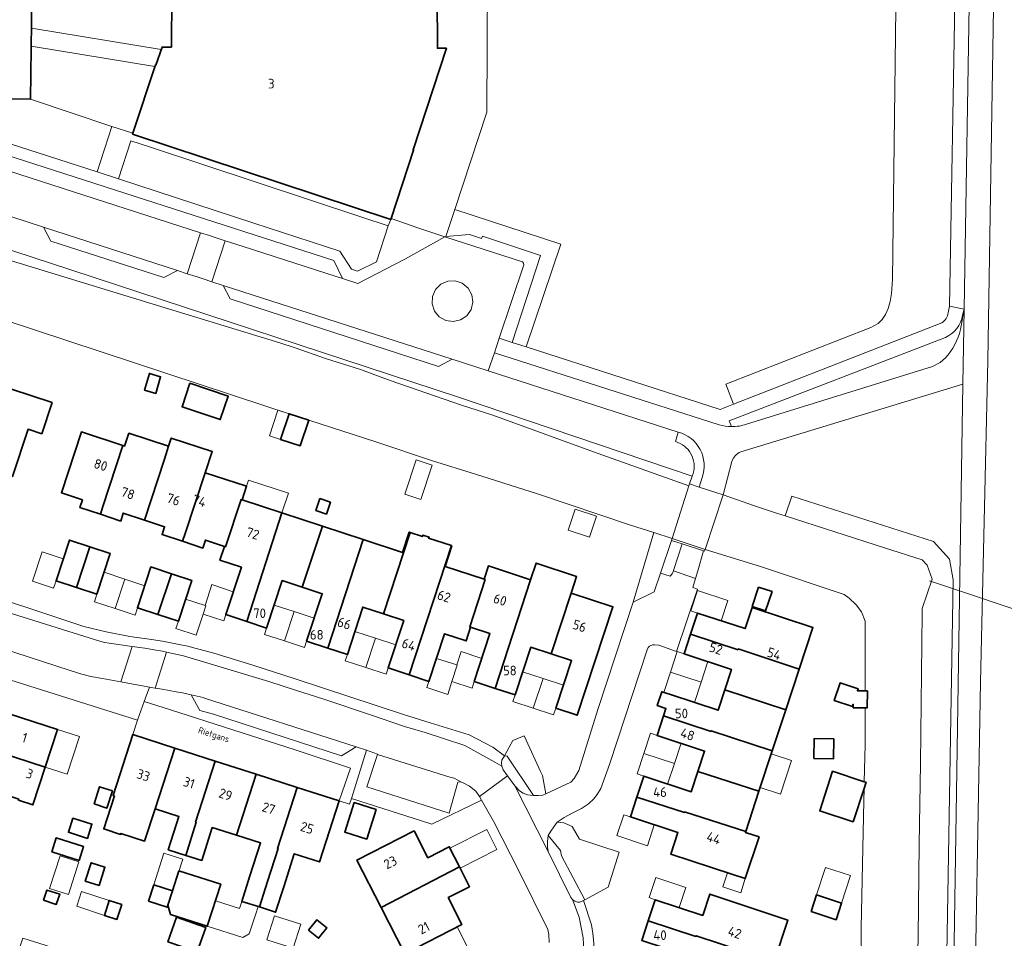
# Model space of a CAD drawing. Header units: metres. Extents: x 149984 to 156489, y 469398 to 478068.
# Tile 284 of 656: x 153511 to 153649, y 472663 to 472791. Entities that reach past the tile are written whole.
import ezdxf
from ezdxf.enums import TextEntityAlignment as Align

# ---------------------------------------------------------------- set-up
doc = ezdxf.new("R2010")
doc.units = ezdxf.units.M
doc.header["$LTSCALE"] = 0.75
for name, color, linetype, lineweight in [('B-WE-GR-BEPLANTING_CULTUUR_HEESTERS-GV', 252, 'Continuous', 18), ('B-WE-GR-BEPLANTING_CULTUUR_ROOS-GV', 252, 'Continuous', 18), ('B-WE-KW-KUNSTWERK_DEK-GV', 6, 'Continuous', 18), ('B-WE-KW-KUNSTWERK_DUIKER-G', 6, 'Continuous', 18), ('B-WE-OG-BEBOUWING-GV', 6, 'Continuous', 35), ('B-WE-OG-BEBOUWING-T18', 1, 'Continuous', 18), ('B-WE-OG-BEBOUWING_LUIFEL-GV', 6, 'Continuous', 18), ('B-WE-OG-BEBOUWING_OVERBOUWING-GV', 6, 'Continuous', 18), ('B-WE-OG-TERREIN_BEGROEID-GV', 252, 'Continuous', 18), ('B-WE-OG-TERREIN_ERF-GV', 252, 'Continuous', 18), ('B-WE-OG-TERREIN_OEVER-GV', 252, 'Continuous', 18), ('B-WE-OG-TOPOGRAFIE-T18', 7, 'Continuous', 18), ('B-WE-OG-WATER_MEER-GV', 252, 'Continuous', 18), ('B-WE-VH-GESLOTENVERHARDING_ASFALT-GV', 252, 'Continuous', 18), ('B-WE-VH-ONVERHARD-GV', 252, 'Continuous', 18), ('B-WE-VH-OPENVERHARDING_BETONSTRAATSTEEN-GV', 252, 'Continuous', 18), ('B-WE-VH-OPENVERHARDING_STRAATBAKSTEEN-GV', 252, 'Continuous', 18), ('B-WE-VH-OPENVERHARDING_TEGEL-GV', 252, 'Continuous', 18)]:
    doc.layers.add(name, color=color, linetype=linetype, lineweight=lineweight)
doc.styles.add('NLCS-ISO-M500-T18', font='NLCS-ISO.ttf', dxfattribs={"height": 0.9})
doc.styles.add('NLCS-ISO-M750-T18', font='NLCS-ISO.ttf', dxfattribs={"height": 1.35})

msp = doc.modelspace()

# ---------------------------------------------------------------- linework, layer by layer
at = {"layer": 'B-WE-GR-BEPLANTING_CULTUUR_HEESTERS-GV', "flags": 128}
for points in [[(153641.29, 472750.02), (153641.461, 472750.962), (153642.27, 472796.087), (153642.319, 472802.18), (153641.234, 472803.302), (153636.403, 472803.419), (153635.812, 472804.028), (153634.096, 472804.071), (153633.496, 472754.672), (153633.38, 472752.723), (153633.182, 472751.608), (153632.894, 472750.63), (153632.515, 472749.79), (153632.045, 472749.087), (153631.486, 472748.523), (153630.465, 472747.951), (153610.191, 472740.033), (153611.282, 472737.237)], [(153643.02, 472747.69), (153643.514, 472750.515), (153643.304, 472749.694)], [(153611.282, 472737.237), (153640.4, 472748.61)], [(153640.93, 472746.58), (153610.65, 472734.89), (153610.986, 472734.105)], [(153613.09, 472734.43), (153639.1, 472742.49), (153640.16, 472743.05), (153640.93, 472743.71)], [(153501.187, 472701.491), (153527.91, 472693.06), (153528.87, 472695.66), (153529.59, 472697.675), (153528.629, 472697.845), (153527.333, 472698.096), (153525.582, 472698.431), (153523.05, 472698.87), (153521.42, 472699.17), (153520.16, 472699.49), (153518.5, 472700.01), (153503.01, 472705.05)]]:
    msp.add_lwpolyline(points, dxfattribs=at)
for points in [[(153574.357, 472760.984), (153576.057, 472760.424), (153576.169, 472760.714), (153584.269, 472758.031), (153580.327, 472745.879), (153582.301, 472745.243), (153587.151, 472759.598), (153572.317, 472764.467), (153571.07, 472760.67)], [(153602.698, 472718.469), (153600.123, 472719.291), (153597.268, 472709.549), (153600.187, 472711.011), (153601.05, 472713.618), (153602.61, 472718.19)], [(153579.905, 472689.27), (153579.26, 472688.05), (153579.621, 472688.033), (153583.33, 472682.52), (153583.95, 472682.51), (153584.61, 472682.58), (153585.035, 472682.775), (153584.563, 472685.315), (153584.299, 472685.883), (153582.261, 472690.263), (153581.987, 472690.853), (153580.42, 472690.205)], [(153573.26, 472684.39), (153572.99, 472684.44), (153572.72, 472684.4), (153571.51, 472680.05), (153559.99, 472683.74), (153561.496, 472688.267), (153561.51, 472688.31), (153559.973, 472688.84), (153557.833, 472682.111), (153568.794, 472678.619), (153569.086, 472678.505), (153576.02, 472681.894), (153575.74, 472682.38), (153575.23, 472683.11), (153574.35, 472683.82), (153573.58, 472684.25)]]:
    msp.add_lwpolyline(points, close=True, dxfattribs=at)
at = {"layer": 'B-WE-GR-BEPLANTING_CULTUUR_HEESTERS-GV'}
for points in [[(153640.4, 472748.61, 0.2329329), (153641.29, 472750.02)], [(153643.304, 472749.694, -0.2518138), (153640.93, 472746.58)], [(153640.93, 472743.71, 0.1170122), (153643.02, 472747.69)], [(153610.986, 472734.105, 0.0812441), (153613.09, 472734.43)]]:
    msp.add_lwpolyline(points, format="xyb", dxfattribs=at)
at = {"layer": 'B-WE-GR-BEPLANTING_CULTUUR_ROOS-GV', "flags": 128}
msp.add_lwpolyline([(153588.72, 472678.19), (153587.527, 472678.725), (153586.62, 472678.8), (153586.15, 472678.13), (153585.71, 472677.55), (153585.37, 472676.91), (153587.068, 472674.823), (153587.235, 472674.097), (153590.505, 472667.959), (153593.767, 472669.696), (153595.306, 472674.589), (153589.76, 472676.44)], close=True, dxfattribs=at)
at = {"layer": 'B-WE-KW-KUNSTWERK_DEK-GV', "flags": 128}
msp.add_lwpolyline([(153605.011, 472725.808), (153602.698, 472718.469), (153602.61, 472718.19), (153604.081, 472717.707), (153607.086, 472716.72), (153607.24, 472716.67), (153607.326, 472716.934), (153609.81, 472724.57), (153606.486, 472725.643), (153605.1, 472726.09)], close=True, dxfattribs=at)
at = {"layer": 'B-WE-KW-KUNSTWERK_DUIKER-G', "flags": 128}
msp.add_lwpolyline([(153638.705, 472712.517), (153686.798, 472696.453)], dxfattribs=at)
at = {"layer": 'B-WE-OG-BEBOUWING-GV', "flags": 128}
msp.add_lwpolyline([(153508.664, 472779.946), (153512.989, 472779.901), (153513.136, 472794.1), (153508.724, 472794.146)], dxfattribs=at)
for points in [[(153527.229, 472774.996), (153563.352, 472763.073), (153563.388, 472763.182), (153566.544, 472772.764), (153566.462, 472772.791), (153571.14, 472786.999), (153569.866, 472786.994), (153569.839, 472794.302), (153532.721, 472794.468), (153532.672, 472787.169), (153531.356, 472787.178), (153530.503, 472784.644), (153530.429, 472784.668), (153527.276, 472775.14)], [(153530.473, 472738.753), (153531.159, 472741.08), (153529.6, 472741.54), (153528.914, 472739.213)], [(153535.253, 472740.165), (153534.155, 472736.887), (153539.505, 472735.095), (153540.603, 472738.373)], [(153507.359, 472737.574), (153504.585, 472729.064), (153504.223, 472727.963), (153507.073, 472727.027), (153507.434, 472728.127), (153510.46, 472727.132), (153512.628, 472733.723), (153514.538, 472733.095), (153515.973, 472737.459), (153510.181, 472739.364), (153509.374, 472736.911)], [(153547.946, 472732.316), (153550.687, 472731.415), (153551.867, 472735.009), (153549.127, 472735.909)], [(153520.245, 472723.877), (153519.883, 472722.775), (153522.733, 472721.839), (153523.095, 472722.94), (153525.877, 472731.456), (153520.094, 472733.358), (153517.295, 472724.847)], [(153525.877, 472731.456), (153523.095, 472722.94), (153522.733, 472721.839), (153525.583, 472720.903), (153525.944, 472722.003), (153528.893, 472721.034), (153531.686, 472729.544), (153532.28, 472731.355), (153526.721, 472733.183), (153526.126, 472731.374)], [(153534.574, 472719.166), (153537.415, 472727.66), (153538.383, 472730.609), (153532.653, 472732.49), (153532.28, 472731.355), (153531.686, 472729.544), (153528.893, 472721.034), (153531.724, 472720.103), (153531.362, 472719.001), (153534.212, 472718.065)], [(153537.415, 472727.66), (153534.574, 472719.166), (153534.212, 472718.065), (153537.062, 472717.129), (153537.423, 472718.229), (153540.092, 472717.352), (153540.225, 472717.309), (153542.416, 472723.9), (153542.549, 472723.857), (153543.176, 472725.765)], [(153540.225, 472717.309), (153540.092, 472717.352), (153539.459, 472715.423), (153542.451, 472714.439), (153540.271, 472707.809), (153543.216, 472706.841), (153548.122, 472722.029), (153542.549, 472723.857), (153542.416, 472723.9)], [(153553.413, 472724.032), (153552.889, 472722.357), (153554.354, 472721.869), (153554.908, 472723.535)], [(153550.953, 472711.654), (153553.788, 472720.17), (153548.122, 472722.029), (153543.216, 472706.841), (153545.97, 472705.935), (153548.153, 472712.575)], [(153559.469, 472718.306), (153553.788, 472720.17), (153550.953, 472711.654), (153553.755, 472710.733), (153551.582, 472704.103), (153554.528, 472703.138)], [(153566.063, 472719.317), (153565.921, 472719.363), (153564.999, 472716.492), (153559.469, 472718.306), (153554.528, 472703.138), (153557.283, 472702.235), (153559.459, 472708.877), (153562.314, 472707.942)], [(153562.314, 472707.942), (153565.17, 472707.006), (153562.991, 472700.354), (153565.936, 472699.389), (153571.837, 472717.463), (153568.64, 472718.489), (153568.695, 472718.665), (153567.854, 472718.926), (153567.802, 472718.759), (153566.063, 472719.317)], [(153519.389, 472711.591), (153521.268, 472717.288), (153518.413, 472718.226), (153516.539, 472712.527)], [(153519.389, 472711.591), (153522.239, 472710.654), (153524.122, 472716.349), (153521.268, 472717.288)], [(153576.395, 472712.753), (153570.951, 472714.539), (153571.886, 472717.447), (153571.837, 472717.463), (153565.936, 472699.389), (153568.692, 472698.486), (153570.872, 472705.137), (153573.893, 472704.147), (153574.516, 472706.047), (153574.383, 472706.09), (153576.528, 472712.71)], [(153582.905, 472712.695), (153577.97, 472697.503), (153580.726, 472696.598), (153582.913, 472703.258), (153585.766, 472702.321), (153588.57, 472710.832), (153589.329, 472713.135), (153583.665, 472715.001)], [(153530.787, 472707.844), (153532.666, 472713.54), (153529.811, 472714.478), (153527.927, 472708.783)], [(153532.666, 472713.54), (153530.787, 472707.844), (153533.646, 472706.904), (153535.52, 472712.601)], [(153576.395, 472712.753), (153576.528, 472712.71), (153574.383, 472706.09), (153574.516, 472706.047), (153577.223, 472705.158), (153575.026, 472698.47), (153577.97, 472697.503), (153582.905, 472712.695), (153577.013, 472714.633)], [(153585.766, 472702.321), (153588.622, 472701.383), (153586.438, 472694.733), (153589.43, 472693.75), (153594.415, 472708.909), (153588.57, 472710.832)], [(153613.902, 472708.936), (153615.768, 472708.322), (153616.662, 472711.037), (153614.795, 472711.652)], [(153605.263, 472705.084), (153611.909, 472702.914), (153611.94, 472703.008), (153620.462, 472700.209), (153622.375, 472706.024), (153613.865, 472708.825), (153612.887, 472705.852), (153606.235, 472708.039)], [(153611.909, 472702.914), (153605.263, 472705.084), (153604.361, 472702.34), (153610.991, 472700.16), (153610.051, 472697.301), (153618.587, 472694.51), (153620.462, 472700.209), (153611.94, 472703.008)], [(153629.673, 472694.764), (153629.964, 472694.761), (153629.992, 472697.158), (153629.674, 472697.162), (153628.607, 472697.174), (153628.694, 472697.441), (153626.177, 472698.266), (153625.369, 472695.801), (153627.919, 472694.965), (153628.026, 472695.293), (153628.02, 472694.784)], [(153608.14, 472691.487), (153608.171, 472691.582), (153616.696, 472688.764), (153618.587, 472694.51), (153610.051, 472697.301), (153609.111, 472694.442), (153602.462, 472696.628), (153601.253, 472697.025), (153600.619, 472695.095), (153601.828, 472694.698), (153601.492, 472693.675)], [(153506.511, 472689.24), (153515.015, 472686.486), (153516.725, 472691.765), (153508.221, 472694.52), (153507.297, 472691.667), (153502.55, 472693.204), (153501.802, 472690.892), (153506.548, 472689.354)], [(153601.492, 472693.675), (153600.589, 472690.928), (153607.237, 472688.745), (153606.3, 472685.897), (153614.84, 472683.121), (153616.696, 472688.764), (153608.171, 472691.582), (153608.14, 472691.487)], [(153515.015, 472686.486), (153506.511, 472689.24), (153506.548, 472689.354), (153501.802, 472690.892), (153501.76, 472690.761), (153501.732, 472690.77), (153499.416, 472691.504), (153498.672, 472689.161), (153500.995, 472688.398), (153505.726, 472686.844), (153504.878, 472684.224), (153504.835, 472684.091), (153511.32, 472682), (153511.277, 472681.867), (153513.304, 472681.206)], [(153530.379, 472680.642), (153533.137, 472689.151), (153527.255, 472691.037), (153524.523, 472682.515), (153524.694, 472682.461), (153523.214, 472677.843), (153525.556, 472677.093), (153525.601, 472677.234), (153528.925, 472676.157)], [(153622.523, 472687.696), (153625.266, 472687.669), (153625.293, 472690.445), (153622.551, 472690.473)], [(153538.805, 472687.334), (153533.137, 472689.151), (153530.379, 472680.642), (153533.721, 472679.571), (153532.234, 472674.93), (153534.672, 472674.151), (153536.152, 472678.776), (153536.057, 472678.807)], [(153536.057, 472678.807), (153536.152, 472678.776), (153534.672, 472674.151), (153536.904, 472673.437), (153538.379, 472678.046), (153541.755, 472676.965), (153544.546, 472685.493), (153538.805, 472687.334)], [(153604.442, 472680.232), (153612.981, 472677.472), (153614.84, 472683.121), (153606.3, 472685.897), (153605.363, 472683.048), (153598.723, 472685.232), (153597.75, 472682.274), (153604.411, 472680.137)], [(153629.561, 472684.458), (153625.134, 472685.914), (153623.334, 472680.379), (153628.004, 472678.843), (153629.541, 472683.517), (153629.823, 472684.372)], [(153544.978, 472666.937), (153546.122, 472670.496), (153547.6, 472675.094), (153547.505, 472675.124), (153550.271, 472683.657), (153544.546, 472685.493), (153541.755, 472676.965), (153545.131, 472675.884), (153543.658, 472671.285), (153542.518, 472667.726)], [(153521.856, 472681.346), (153523.654, 472680.772), (153524.421, 472683.174), (153522.623, 472683.749)], [(153546.122, 472670.496), (153544.978, 472666.937), (153547.24, 472666.212), (153548.381, 472669.772), (153549.855, 472674.371), (153553.378, 472673.242), (153556.116, 472681.783), (153550.271, 472683.657), (153547.505, 472675.124), (153547.6, 472675.094)], [(153612.981, 472677.472), (153604.442, 472680.232), (153604.411, 472680.137), (153597.75, 472682.274), (153596.849, 472679.533), (153603.498, 472677.347), (153602.505, 472674.327), (153611.025, 472671.524), (153612.926, 472670.899), (153614.844, 472676.732), (153612.943, 472677.356)], [(153558.213, 472681.524), (153556.919, 472677.404), (153559.999, 472676.436), (153561.293, 472680.557)], [(153518.904, 472679.378), (153518.264, 472677.376), (153520.917, 472676.529), (153521.556, 472678.53)], [(153562.014, 472666.867), (153572.944, 472672.565), (153571.521, 472675.355), (153568.53, 472673.825), (153566.608, 472677.581), (153558.623, 472673.495)], [(153515.933, 472674.668), (153519.764, 472673.444), (153520.382, 472675.379), (153516.551, 472676.603)], [(153520.618, 472670.562), (153522.552, 472669.944), (153523.371, 472672.507), (153521.437, 472673.125)], [(153572.944, 472672.565), (153562.014, 472666.867), (153565.319, 472660.408), (153573.296, 472664.488), (153571.375, 472668.245), (153574.366, 472669.774)], [(153532.178, 472667.168), (153532.553, 472665.888), (153537.692, 472664.246), (153539.564, 472670.105), (153533.713, 472671.974), (153532.828, 472669.202)], [(153514.803, 472667.868), (153516.574, 472667.29), (153517.045, 472668.732), (153515.273, 472669.31)], [(153529.477, 472667.732), (153532.091, 472666.896), (153532.178, 472667.168), (153532.828, 472669.202), (153530.214, 472670.037)], [(153606.029, 472662.82), (153606.059, 472662.915), (153616.943, 472659.33), (153618.863, 472665.116), (153616.481, 472665.907), (153607.968, 472668.733), (153606.979, 472665.753), (153600.336, 472667.957), (153599.357, 472665.006)], [(153622.14, 472666.306), (153625.632, 472665.161), (153626.391, 472667.475), (153622.899, 472668.62)], [(153525.743, 472667.277), (153523.987, 472667.851), (153523.305, 472665.763), (153525.06, 472665.189)], [(153533.379, 472665.512), (153532.173, 472662.084), (153536.269, 472660.643), (153537.475, 472664.07)], [(153551.848, 472663.71), (153553.247, 472662.565), (153554.422, 472664.001), (153553.023, 472665.146)], [(153599.357, 472665.006), (153598.447, 472662.263), (153605.129, 472660.049), (153604.183, 472657.195), (153612.661, 472654.4), (153614.499, 472659.937), (153616.882, 472659.146), (153616.943, 472659.33), (153606.059, 472662.915), (153606.029, 472662.82)]]:
    msp.add_lwpolyline(points, close=True, dxfattribs=at)
at = {"layer": 'B-WE-OG-BEBOUWING_LUIFEL-GV', "flags": 128}
for points in [[(153530.36, 472784.459), (153530.429, 472784.668), (153530.503, 472784.644), (153531.242, 472786.84), (153513.092, 472789.828), (153513.066, 472787.306)], [(153547.946, 472732.316), (153549.127, 472735.909), (153547.568, 472736.421), (153546.388, 472732.828)], [(153543.176, 472725.765), (153542.549, 472723.857), (153548.122, 472722.029), (153549.026, 472724.786), (153543.454, 472726.614)], [(153516.539, 472712.527), (153517.557, 472715.623), (153514.607, 472716.592), (153513.253, 472712.473), (153516.202, 472711.503)], [(153526.163, 472712.777), (153523.258, 472713.737), (153522.239, 472710.654), (153521.897, 472709.62), (153524.802, 472708.66)], [(153526.163, 472712.777), (153524.802, 472708.66), (153527.582, 472707.74), (153527.927, 472708.783), (153528.944, 472711.857)], [(153537.375, 472709.084), (153537.505, 472709.041), (153537.121, 472707.872), (153539.982, 472706.931), (153540.271, 472707.809), (153541.328, 472711.023), (153538.336, 472712.007)], [(153609.565, 472706.944), (153610.503, 472709.798), (153606.232, 472711.203), (153605.294, 472708.348), (153606.235, 472708.039)], [(153537.505, 472709.041), (153537.375, 472709.084), (153534.657, 472709.978), (153533.646, 472706.904), (153533.302, 472705.859), (153536.15, 472704.922), (153537.121, 472707.872)], [(153549.827, 472708.229), (153547.027, 472709.15), (153545.97, 472705.935), (153545.681, 472705.057), (153548.482, 472704.137)], [(153549.827, 472708.229), (153548.482, 472704.137), (153551.29, 472703.214), (153551.582, 472704.103), (153552.633, 472707.309)], [(153561.189, 472704.507), (153558.334, 472705.442), (153557.283, 472702.235), (153556.992, 472701.345), (153559.846, 472700.41)], [(153561.189, 472704.507), (153559.846, 472700.41), (153562.703, 472699.474), (153562.991, 472700.354), (153564.045, 472703.571)], [(153572.573, 472700.776), (153572.648, 472700.751), (153571.895, 472698.454), (153574.718, 472697.529), (153575.026, 472698.47), (153576.088, 472701.702), (153573.19, 472702.654)], [(153604.361, 472702.34), (153603.42, 472702.649), (153602.48, 472699.79), (153606.751, 472698.386), (153607.691, 472701.245)], [(153572.648, 472700.751), (153572.573, 472700.776), (153569.746, 472701.702), (153568.692, 472698.486), (153568.404, 472697.606), (153571.305, 472696.655), (153571.895, 472698.454)], [(153584.64, 472698.893), (153581.787, 472699.83), (153580.726, 472696.598), (153580.417, 472695.657), (153583.27, 472694.72)], [(153606.751, 472698.386), (153602.48, 472699.79), (153601.54, 472696.931), (153602.462, 472696.628), (153605.811, 472695.527)], [(153584.64, 472698.893), (153583.27, 472694.72), (153586.126, 472693.783), (153586.438, 472694.733), (153587.496, 472697.956)], [(153515.015, 472686.486), (153518.096, 472685.488), (153519.806, 472690.767), (153516.725, 472691.765)], [(153600.589, 472690.928), (153599.668, 472691.23), (153598.733, 472688.382), (153603.004, 472686.979), (153603.94, 472689.828)], [(153603.004, 472686.979), (153598.733, 472688.382), (153597.798, 472685.536), (153598.723, 472685.232), (153602.068, 472684.132)], [(153615.007, 472683.628), (153617.836, 472682.698), (153619.384, 472687.405), (153616.555, 472688.336)], [(153596.849, 472679.533), (153595.925, 472679.837), (153594.963, 472676.913), (153599.233, 472675.509), (153600.194, 472678.433)], [(153571.628, 472675.145), (153572.944, 472672.565), (153573.053, 472672.351), (153578.192, 472674.972), (153576.767, 472677.766)], [(153530.214, 472670.037), (153532.828, 472669.202), (153534.247, 472673.645), (153531.633, 472674.48)], [(153622.899, 472668.62), (153626.391, 472667.475), (153627.654, 472671.329), (153624.162, 472672.474)], [(153600.336, 472667.957), (153603.658, 472666.855), (153604.589, 472669.662), (153600.398, 472671.053), (153599.467, 472668.245)], [(153610.433, 472671.719), (153609.786, 472669.753), (153612.279, 472668.933), (153612.926, 472670.899)], [(153523.987, 472667.851), (153520.108, 472669.119), (153519.426, 472667.031), (153523.305, 472665.763)], [(153538.828, 472667.801), (153537.692, 472664.246), (153542.656, 472662.66), (153543.565, 472663.184), (153544.464, 472666.001), (153544.783, 472667), (153542.518, 472667.726), (153542.197, 472666.725)], [(153572.635, 472664.15), (153565.848, 472660.678), (153566.367, 472659.662), (153574.608, 472660.293)]]:
    msp.add_lwpolyline(points, close=True, dxfattribs=at)
at = {"layer": 'B-WE-OG-BEBOUWING_OVERBOUWING-GV', "flags": 128}
for points in [[(153566.878, 472729.46), (153565.306, 472724.664), (153567.557, 472723.926), (153569.13, 472728.722)], [(153592.115, 472721.591), (153589.135, 472722.572), (153588.166, 472719.63), (153591.145, 472718.648)], [(153519.742, 472673.264), (153517.107, 472674.106), (153515.637, 472669.503), (153518.271, 472668.661)], [(153546.01, 472662.367), (153549.68, 472661.195), (153550.748, 472664.536), (153547.078, 472665.708)], [(153510.886, 472659.464), (153514.914, 472658.177), (153515.912, 472661.299), (153511.883, 472662.586)]]:
    msp.add_lwpolyline(points, close=True, dxfattribs=at)
at = {"layer": 'B-WE-OG-TERREIN_BEGROEID-GV', "flags": 128}
for points in [[(153648.304, 472823.389), (153647.877, 472807.179), (153646.85, 472743.3), (153645.809, 472698.389), (153644.84, 472643.74)], [(153576.96, 472815.175), (153576.784, 472778.063), (153572.317, 472764.467), (153587.151, 472759.598), (153582.301, 472745.243), (153609.42, 472736.51), (153611.282, 472737.237), (153610.191, 472740.033), (153630.465, 472747.951), (153631.486, 472748.523), (153632.045, 472749.087), (153632.515, 472749.79), (153632.894, 472750.63), (153633.182, 472751.608), (153633.38, 472752.723), (153633.496, 472754.672), (153634.096, 472804.071)], [(153537.094, 472754.76), (153536.143, 472755.068), (153534.882, 472755.475), (153533.54, 472755.909), (153531.61, 472754.93), (153515.79, 472760.03), (153514.772, 472761.984), (153510.345, 472763.417), (153508.36, 472762.44), (153482.14, 472770.93), (153481.047, 472772.901), (153480.734, 472773.002), (153477.767, 472773.963), (153477.213, 472774.142), (153475.27, 472773.15), (153450.97, 472780.98), (153450.01, 472782.889), (153433.551, 472788.27), (153436.577, 472782.878), (153518.597, 472756.04), (153572.827, 472738.204), (153605.49, 472727.193), (153605.62, 472727.56)], [(153603.15, 472732), (153603.561, 472733.319), (153576.98, 472741.89), (153571.935, 472743.518), (153570, 472742.51), (153540.91, 472751.96), (153539.921, 472753.847), (153538.344, 472754.357), (153537.094, 472754.76)], [(153641.85, 472643.88), (153642.902, 472710.059), (153643.355, 472740.043), (153612.31, 472730.57)], [(153611.04, 472729.21), (153609.81, 472724.57), (153614.19, 472723.02), (153617.31, 472722), (153618.524, 472721.61), (153619.415, 472724.38), (153639.248, 472718.027), (153641.465, 472715.56), (153642.002, 472712.672), (153640.85, 472643.911), (153639.251, 472628.045), (153635.467, 472612.554), (153632.456, 472603.399), (153619.086, 472565.029), (153613.655, 472551.364), (153611.615, 472548.134), (153607.094, 472542.089)]]:
    msp.add_lwpolyline(points, dxfattribs=at)
for points in [[(153605.49, 472727.193), (153572.827, 472738.204), (153518.597, 472756.04), (153436.577, 472782.878), (153437.48, 472781.17), (153507.38, 472758.15), (153530.097, 472751.225), (153547.83, 472745.82), (153550, 472745.1), (153554.24, 472743.62), (153559.1, 472742.08), (153563.24, 472740.56), (153573.26, 472737.09), (153577.62, 472735.7), (153591.68, 472730.57), (153605.011, 472725.808), (153605.1, 472726.09)], [(153512.989, 472779.901), (153508.664, 472779.946), (153508.64, 472774.091), (153522.286, 472769.721), (153524.352, 472776.069)], [(153529.765, 472773.169), (153526.995, 472774.057), (153525.293, 472768.738), (153544.185, 472762.564), (153556.245, 472758.622), (153557.855, 472756.128), (153558.703, 472755.854), (153561.33, 472757.164), (153562.971, 472762.183), (153559.459, 472763.336)]]:
    msp.add_lwpolyline(points, close=True, dxfattribs=at)
at = {"layer": 'B-WE-OG-TERREIN_BEGROEID-GV'}
for points in [[(153605.62, 472727.56, 0.4243166), (153603.15, 472732)], [(153612.31, 472730.57, 0.2296491), (153611.04, 472729.21)]]:
    msp.add_lwpolyline(points, format="xyb", dxfattribs=at)
at = {"layer": 'B-WE-OG-TERREIN_ERF-GV', "flags": 128}
for points in [[(153569.839, 472794.302), (153569.866, 472786.994), (153571.14, 472786.999), (153566.462, 472772.791), (153566.544, 472772.764), (153563.388, 472763.182), (153567.13, 472761.88), (153570.911, 472760.655), (153571.07, 472760.67), (153572.317, 472764.467), (153576.784, 472778.063), (153576.96, 472815.175)], [(153513.136, 472794.1), (153512.989, 472779.901), (153524.352, 472776.069), (153527.276, 472775.14), (153530.429, 472784.668), (153530.503, 472784.644), (153531.356, 472787.178), (153532.672, 472787.169), (153532.721, 472794.468)], [(153505.3, 472711.15), (153513.73, 472708.39), (153520.41, 472706.17), (153523.57, 472705.39), (153526.87, 472704.76), (153529.89, 472704.32), (153531.42, 472704.08), (153533.74, 472703.65), (153534.98, 472703.39), (153536.13, 472703.1), (153538.46, 472702.46), (153544.08, 472700.73), (153550, 472698.82), (153565.12, 472693.86), (153568.87, 472692.67), (153571.89, 472691.76), (153574.32, 472690.99), (153577.63, 472689.27), (153579.26, 472688.05), (153579.905, 472689.27), (153580.42, 472690.205), (153581.987, 472690.853), (153582.261, 472690.263), (153584.299, 472685.883), (153584.563, 472685.315), (153585.035, 472682.775), (153588.52, 472684.37), (153589.01, 472684.9), (153589.65, 472686.04), (153592.31, 472694.54), (153597.268, 472709.549), (153600.123, 472719.291), (153596.87, 472720.33), (153583.87, 472724.7), (153575.21, 472727.45), (153569.16, 472729.31), (153561.27, 472731.98), (153551.867, 472735.009), (153550.687, 472731.415), (153547.946, 472732.316), (153549.127, 472735.909), (153545.74, 472737.03), (153509.14, 472749.07)], [(153510.181, 472739.364), (153515.973, 472737.459), (153514.538, 472733.095), (153512.628, 472733.723), (153510.46, 472727.132)], [(153628.94, 472641.67), (153629.13, 472664.08), (153629.504, 472681.765), (153629.541, 472683.517), (153628.004, 472678.843), (153623.334, 472680.379), (153625.134, 472685.914), (153629.561, 472684.458), (153629.67, 472689.59), (153629.673, 472694.764), (153628.02, 472694.784), (153628.026, 472695.293), (153627.919, 472694.965), (153625.369, 472695.801), (153626.177, 472698.266), (153628.694, 472697.441), (153628.607, 472697.174), (153629.674, 472697.162), (153629.68, 472706.9), (153629.17, 472708.21), (153628.45, 472709.18), (153627.44, 472710.11), (153626.73, 472710.61), (153615.03, 472714.53), (153607.326, 472716.934), (153602.698, 472718.469), (153602.61, 472718.19), (153604.081, 472717.707), (153607.086, 472716.72), (153606.266, 472713.933), (153605.954, 472712.875), (153605.579, 472711.6), (153606.224, 472711.38), (153603.32, 472702.64), (153600.85, 472703.53), (153600.23, 472703.6), (153599.96, 472703.57), (153599.54, 472703.41), (153599.36, 472703.22), (153599.19, 472702.89), (153593.97, 472687), (153592.72, 472683.49), (153592.19, 472682.66), (153591.7, 472682.01), (153591.01, 472681.35), (153590.03, 472680.72), (153588.79, 472680.09), (153587.61, 472679.46), (153586.62, 472678.8), (153587.527, 472678.725), (153588.72, 472678.19), (153589.76, 472676.44), (153595.306, 472674.589), (153593.767, 472669.696), (153590.505, 472667.959), (153590.32, 472667.86), (153591.44, 472664.43), (153591.61, 472663.24), (153591.73, 472661.9)], [(153534.672, 472674.151), (153532.234, 472674.93), (153533.721, 472679.571), (153530.379, 472680.642), (153528.925, 472676.157), (153525.601, 472677.234), (153525.556, 472677.093), (153523.214, 472677.843), (153524.694, 472682.461), (153524.523, 472682.515), (153527.255, 472691.037), (153527.91, 472693.06), (153501.187, 472701.491), (153499.84, 472697.68), (153487.15, 472659.02), (153485.781, 472654.544), (153500.55, 472649.71), (153510.955, 472646.265), (153511.35, 472647.4), (153512.651, 472646.962), (153541.485, 472637.458), (153541.57, 472637.716), (153543.491, 472637.225), (153550.905, 472623.359)], [(153508.221, 472694.52), (153516.725, 472691.765), (153515.015, 472686.486), (153513.304, 472681.206), (153511.277, 472681.867)], [(153585.51, 472661.96), (153585.43, 472663.08), (153585.32, 472663.77), (153581.36, 472671.81), (153577.72, 472678.95), (153576.02, 472681.894), (153569.086, 472678.505), (153568.794, 472678.619), (153557.833, 472682.111), (153557.58, 472681.314), (153556.116, 472681.783), (153553.378, 472673.242), (153549.855, 472674.371), (153548.381, 472669.772), (153547.24, 472666.212), (153544.978, 472666.937), (153542.518, 472667.726), (153543.658, 472671.285), (153545.131, 472675.884), (153541.755, 472676.965), (153538.379, 472678.046), (153536.904, 472673.437), (153534.672, 472674.151)], [(153598.447, 472662.263), (153599.357, 472665.006), (153600.336, 472667.957), (153606.979, 472665.753), (153607.968, 472668.733), (153616.481, 472665.907), (153618.863, 472665.116), (153616.943, 472659.33)]]:
    msp.add_lwpolyline(points, dxfattribs=at)
for points in [[(153530.473, 472738.753), (153528.914, 472739.213), (153529.6, 472741.54), (153531.159, 472741.08)], [(153534.155, 472736.887), (153535.253, 472740.165), (153540.603, 472738.373), (153539.505, 472735.095)], [(153571.837, 472717.463), (153571.886, 472717.447), (153570.951, 472714.539), (153576.395, 472712.753), (153577.013, 472714.633), (153582.905, 472712.695), (153583.665, 472715.001), (153589.329, 472713.135), (153588.57, 472710.832), (153594.415, 472708.909), (153589.43, 472693.75), (153586.438, 472694.733), (153588.622, 472701.383), (153585.766, 472702.321), (153582.913, 472703.258), (153580.726, 472696.598), (153577.97, 472697.503), (153575.026, 472698.47), (153577.223, 472705.158), (153574.516, 472706.047), (153573.893, 472704.147), (153570.872, 472705.137), (153568.692, 472698.486), (153565.936, 472699.389), (153562.991, 472700.354), (153565.17, 472707.006), (153562.314, 472707.942), (153559.459, 472708.877), (153557.283, 472702.235), (153554.528, 472703.138), (153551.582, 472704.103), (153553.755, 472710.733), (153550.953, 472711.654), (153548.153, 472712.575), (153545.97, 472705.935), (153543.216, 472706.841), (153540.271, 472707.809), (153542.451, 472714.439), (153539.459, 472715.423), (153540.092, 472717.352), (153537.423, 472718.229), (153537.062, 472717.129), (153534.212, 472718.065), (153531.362, 472719.001), (153531.724, 472720.103), (153528.893, 472721.034), (153525.944, 472722.003), (153525.583, 472720.903), (153522.733, 472721.839), (153519.883, 472722.775), (153520.245, 472723.877), (153517.295, 472724.847), (153520.094, 472733.358), (153525.877, 472731.456), (153526.126, 472731.374), (153526.721, 472733.183), (153532.28, 472731.355), (153532.653, 472732.49), (153538.383, 472730.609), (153537.415, 472727.66), (153543.176, 472725.765), (153542.549, 472723.857), (153548.122, 472722.029), (153553.788, 472720.17), (153559.469, 472718.306), (153564.999, 472716.492), (153565.921, 472719.363), (153566.063, 472719.317), (153567.802, 472718.759), (153567.854, 472718.926), (153568.695, 472718.665), (153568.64, 472718.489)], [(153553.413, 472724.032), (153554.908, 472723.535), (153554.354, 472721.869), (153552.889, 472722.357)], [(153516.539, 472712.527), (153518.413, 472718.226), (153521.268, 472717.288), (153524.122, 472716.349), (153522.239, 472710.654), (153519.389, 472711.591)], [(153527.927, 472708.783), (153529.811, 472714.478), (153532.666, 472713.54), (153535.52, 472712.601), (153533.646, 472706.904), (153530.787, 472707.844)], [(153613.902, 472708.936), (153614.795, 472711.652), (153616.662, 472711.037), (153615.768, 472708.322)], [(153620.462, 472700.209), (153618.587, 472694.51), (153616.696, 472688.764), (153614.84, 472683.121), (153612.981, 472677.472), (153612.943, 472677.356), (153614.844, 472676.732), (153612.926, 472670.899), (153611.025, 472671.524), (153602.505, 472674.327), (153603.498, 472677.347), (153596.849, 472679.533), (153597.75, 472682.274), (153598.723, 472685.232), (153605.363, 472683.048), (153606.3, 472685.897), (153607.237, 472688.745), (153600.589, 472690.928), (153601.492, 472693.675), (153601.828, 472694.698), (153600.619, 472695.095), (153601.253, 472697.025), (153602.462, 472696.628), (153609.111, 472694.442), (153610.051, 472697.301), (153610.991, 472700.16), (153604.361, 472702.34), (153605.263, 472705.084), (153606.235, 472708.039), (153612.887, 472705.852), (153613.865, 472708.825), (153622.375, 472706.024)], [(153533.137, 472689.151), (153538.805, 472687.334), (153544.546, 472685.493), (153550.271, 472683.657), (153556.116, 472681.783), (153557.72, 472686.35), (153550, 472688.89), (153532.55, 472694.5), (153532.557, 472694.524), (153528.87, 472695.66), (153527.91, 472693.06), (153527.255, 472691.037)], [(153622.523, 472687.696), (153622.551, 472690.473), (153625.293, 472690.445), (153625.266, 472687.669)], [(153521.856, 472681.346), (153522.623, 472683.749), (153524.421, 472683.174), (153523.654, 472680.772)], [(153558.213, 472681.524), (153561.293, 472680.557), (153559.999, 472676.436), (153556.919, 472677.404)], [(153518.904, 472679.378), (153521.556, 472678.53), (153520.917, 472676.529), (153518.264, 472677.376)], [(153572.944, 472672.565), (153574.366, 472669.774), (153571.375, 472668.245), (153573.296, 472664.488), (153565.319, 472660.408), (153562.014, 472666.867), (153558.623, 472673.495), (153566.608, 472677.581), (153568.53, 472673.825), (153571.521, 472675.355)], [(153515.933, 472674.668), (153516.551, 472676.603), (153520.382, 472675.379), (153519.764, 472673.444)], [(153520.618, 472670.562), (153521.437, 472673.125), (153523.371, 472672.507), (153522.552, 472669.944)], [(153532.178, 472667.168), (153532.091, 472666.896), (153529.477, 472667.732), (153530.214, 472670.037), (153532.828, 472669.202), (153533.713, 472671.974), (153539.564, 472670.105), (153537.692, 472664.246), (153532.553, 472665.888)], [(153514.803, 472667.868), (153515.273, 472669.31), (153517.045, 472668.732), (153516.574, 472667.29)], [(153622.14, 472666.306), (153622.899, 472668.62), (153626.391, 472667.475), (153625.632, 472665.161)], [(153523.987, 472667.851), (153525.743, 472667.277), (153525.06, 472665.189), (153523.305, 472665.763)], [(153533.379, 472665.512), (153537.475, 472664.07), (153536.269, 472660.643), (153532.173, 472662.084)], [(153551.848, 472663.71), (153553.023, 472665.146), (153554.422, 472664.001), (153553.247, 472662.565)]]:
    msp.add_lwpolyline(points, close=True, dxfattribs=at)
at = {"layer": 'B-WE-OG-TERREIN_OEVER-GV', "flags": 128}
msp.add_lwpolyline([(153640.85, 472643.911), (153642.002, 472712.672), (153641.465, 472715.56), (153639.248, 472718.027), (153619.415, 472724.38), (153618.524, 472721.61), (153632.39, 472717.15), (153637.65, 472715.48), (153638.35, 472714.74), (153639.08, 472712.76), (153637.68, 472708.67), (153637.672, 472707.97), (153637.41, 472686.98), (153637.23, 472675.69), (153637.12, 472662.85), (153636.78, 472648.11)], dxfattribs=at)
at = {"layer": 'B-WE-OG-WATER_MEER-GV', "flags": 128}
for points in [[(153636.78, 472648.11), (153637.12, 472662.85), (153637.23, 472675.69), (153637.41, 472686.98), (153637.672, 472707.97), (153637.68, 472708.67), (153639.08, 472712.76), (153638.35, 472714.74), (153637.65, 472715.48), (153632.39, 472717.15), (153618.524, 472721.61), (153617.31, 472722), (153614.19, 472723.02), (153609.81, 472724.57), (153606.486, 472725.643), (153605.1, 472726.09), (153605.011, 472725.808), (153591.68, 472730.57), (153577.62, 472735.7), (153573.26, 472737.09), (153563.24, 472740.56), (153559.1, 472742.08), (153554.24, 472743.62), (153550, 472745.1), (153547.83, 472745.82), (153530.097, 472751.225), (153507.38, 472758.15)], [(153509.14, 472749.07), (153545.74, 472737.03), (153549.127, 472735.909), (153551.867, 472735.009), (153561.27, 472731.98), (153569.16, 472729.31), (153575.21, 472727.45), (153583.87, 472724.7), (153596.87, 472720.33), (153600.123, 472719.291), (153602.698, 472718.469), (153607.326, 472716.934), (153615.03, 472714.53), (153626.73, 472710.61), (153627.44, 472710.11), (153628.45, 472709.18), (153629.17, 472708.21), (153629.68, 472706.9), (153629.674, 472697.162), (153629.992, 472697.158), (153629.964, 472694.761), (153629.673, 472694.764), (153629.67, 472689.59), (153629.561, 472684.458), (153629.823, 472684.372), (153629.541, 472683.517), (153629.504, 472681.765), (153629.13, 472664.08), (153628.94, 472641.67)]]:
    msp.add_lwpolyline(points, dxfattribs=at)
at = {"layer": 'B-WE-VH-GESLOTENVERHARDING_ASFALT-GV', "flags": 128}
for points in [[(153644.84, 472643.74), (153645.809, 472698.389), (153646.85, 472743.3), (153647.877, 472807.179), (153644.47, 472807.19), (153643.514, 472750.515)], [(153643.514, 472750.515), (153643.355, 472740.043), (153642.902, 472710.059), (153641.85, 472643.88)]]:
    msp.add_lwpolyline(points, dxfattribs=at)
at = {"layer": 'B-WE-VH-ONVERHARD-GV', "flags": 128}
msp.add_lwpolyline([(153607.086, 472716.72), (153607.24, 472716.67), (153607.326, 472716.934), (153609.81, 472724.57), (153606.486, 472725.643), (153605.1, 472726.09), (153605.011, 472725.808), (153602.698, 472718.469), (153602.61, 472718.19), (153604.081, 472717.707)], close=True, dxfattribs=at)
at = {"layer": 'B-WE-VH-OPENVERHARDING_BETONSTRAATSTEEN-GV', "flags": 128}
for points in [[(153534.882, 472755.475), (153536.737, 472761.204), (153502.456, 472772.263), (153482.523, 472778.693), (153480.734, 472773.002), (153481.047, 472772.901), (153510.345, 472763.417), (153514.772, 472761.984), (153533.54, 472755.909)], [(153555.553, 472755.151), (153556.582, 472754.82), (153555.393, 472757.329), (153505.132, 472773.515), (153502.456, 472772.263), (153536.737, 472761.204), (153537.987, 472760.801), (153538.939, 472760.494), (153540.173, 472760.095), (153542.698, 472759.281)], [(153533.54, 472755.909), (153514.772, 472761.984), (153515.79, 472760.03), (153531.61, 472754.93)], [(153536.737, 472761.204), (153534.882, 472755.475), (153536.143, 472755.068), (153537.094, 472754.76), (153538.344, 472754.357), (153540.173, 472760.095), (153538.939, 472760.494), (153537.987, 472760.801)], [(153577.836, 472744.438), (153578.516, 472746.462), (153581.97, 472756.74), (153581.913, 472756.965), (153581.76, 472757.14), (153570.911, 472760.655), (153565.4, 472757.58), (153558.76, 472754.12), (153556.582, 472754.82), (153555.553, 472755.151), (153542.698, 472759.281), (153540.173, 472760.095), (153538.344, 472754.357), (153539.921, 472753.847), (153571.935, 472743.518), (153576.98, 472741.89)], [(153571.935, 472743.518), (153539.921, 472753.847), (153540.91, 472751.96), (153570, 472742.51)], [(153569.169, 472752.302), (153569.596, 472753.264), (153570.342, 472754.007), (153571.306, 472754.43), (153572.357, 472754.476), (153573.354, 472754.139), (153574.162, 472753.465), (153574.672, 472752.544), (153574.815, 472751.501), (153574.572, 472750.477), (153573.975, 472749.61), (153573.105, 472749.018), (153572.08, 472748.779), (153571.038, 472748.927), (153570.12, 472749.441), (153569.45, 472750.253), (153569.117, 472751.251)], [(153569.596, 472753.264), (153569.169, 472752.302), (153569.117, 472751.251), (153569.45, 472750.253), (153570.12, 472749.441), (153571.038, 472748.927), (153572.08, 472748.779), (153573.105, 472749.018), (153573.975, 472749.61), (153574.572, 472750.477), (153574.815, 472751.501), (153574.672, 472752.544), (153574.162, 472753.465), (153573.354, 472754.139), (153572.357, 472754.476), (153571.306, 472754.43), (153570.342, 472754.007)], [(153602.61, 472718.19), (153601.05, 472713.618), (153602.43, 472713.21), (153602.7, 472713.5), (153602.874, 472713.926), (153602.9, 472713.99), (153604.081, 472717.707)], [(153606.266, 472713.933), (153607.086, 472716.72), (153604.081, 472717.707), (153602.9, 472713.99), (153602.874, 472713.926), (153605.954, 472712.875)], [(153525.582, 472698.431), (153527.165, 472703.367), (153523.99, 472703.84), (153523.36, 472703.92), (153522.81, 472704.05), (153508.84, 472708.43), (153494.04, 472713.38), (153489.396, 472715.753), (153487.81, 472710.873), (153491.39, 472709.15), (153491.75, 472709.02), (153502.24, 472705.34), (153503.01, 472705.05), (153518.5, 472700.01), (153520.16, 472699.49), (153521.42, 472699.17), (153523.05, 472698.87)], [(153530.251, 472702.907), (153528.939, 472703.103), (153527.165, 472703.367), (153525.582, 472698.431), (153527.333, 472698.096), (153528.629, 472697.845), (153529.59, 472697.675), (153530.389, 472697.537), (153532.001, 472702.567), (153531.42, 472702.7)], [(153561.496, 472688.267), (153571.47, 472685.12), (153572.19, 472684.93), (153573.26, 472684.39), (153573.58, 472684.25), (153574.35, 472683.82), (153575.23, 472683.11), (153575.74, 472682.38), (153579.663, 472685.273), (153579.06, 472686.09), (153578.86, 472686.62), (153577.89, 472687.18), (153573.71, 472689.5), (153570.88, 472690.46), (153568.16, 472691.33), (153565.26, 472692.19), (153560.67, 472693.76), (153553.98, 472695.99), (153550.01, 472697.23), (153546.29, 472698.45), (153535.28, 472701.76), (153534.34, 472702.03), (153532.001, 472702.567), (153530.389, 472697.537), (153531.36, 472697.39), (153533.322, 472697.024), (153534.2, 472696.86), (153535.452, 472696.582), (153537.13, 472696.21), (153537.32, 472696.14), (153558.52, 472689.34), (153559.973, 472688.84), (153561.51, 472688.31)], [(153535.452, 472696.582), (153534.2, 472696.86), (153533.322, 472697.024), (153531.36, 472697.39), (153530.389, 472697.537), (153529.59, 472697.675), (153528.87, 472695.66), (153532.557, 472694.524), (153532.55, 472694.5), (153550, 472688.89), (153557.72, 472686.35), (153556.116, 472681.783), (153557.58, 472681.314), (153557.833, 472682.111), (153559.973, 472688.84), (153558.52, 472689.34), (153556.45, 472688.05), (153538.562, 472693.886), (153536.648, 472694.417)], [(153535.452, 472696.582), (153536.648, 472694.417), (153538.562, 472693.886), (153556.45, 472688.05), (153558.52, 472689.34), (153537.32, 472696.14), (153537.13, 472696.21)], [(153561.496, 472688.267), (153559.99, 472683.74), (153571.51, 472680.05), (153572.72, 472684.4), (153572.99, 472684.44), (153573.26, 472684.39), (153572.19, 472684.93), (153571.47, 472685.12)], [(153585.07, 472643.32), (153585.28, 472642.89), (153585.58, 472642.55), (153586.087, 472642.304), (153587.67, 472647.4), (153591.04, 472657.28), (153591.51, 472659.06), (153591.71, 472660.6), (153591.73, 472661.9), (153591.61, 472663.24), (153591.44, 472664.43), (153590.32, 472667.86), (153589.78, 472667.6), (153589.44, 472667.62), (153589.11, 472667.73), (153588.83, 472667.93), (153588.766, 472668.001), (153589.71, 472665.51), (153590.26, 472662.63), (153590.29, 472661.68), (153590.29, 472660.77), (153590.11, 472659.51), (153585.2, 472644.48), (153585.01, 472643.78)]]:
    msp.add_lwpolyline(points, close=True, dxfattribs=at)
for points in [[(153508.84, 472708.43), (153522.81, 472704.05), (153523.36, 472703.92), (153523.99, 472703.84), (153527.165, 472703.367), (153528.939, 472703.103), (153530.251, 472702.907), (153531.42, 472702.7), (153532.001, 472702.567), (153534.34, 472702.03), (153535.28, 472701.76), (153546.29, 472698.45), (153550.01, 472697.23), (153553.98, 472695.99), (153560.67, 472693.76), (153565.26, 472692.19), (153568.16, 472691.33), (153570.88, 472690.46), (153573.71, 472689.5), (153577.89, 472687.18), (153578.86, 472686.62), (153578.82, 472687.11), (153578.9, 472687.46), (153579.26, 472688.05), (153577.63, 472689.27), (153574.32, 472690.99), (153571.89, 472691.76), (153568.87, 472692.67), (153565.12, 472693.86), (153550, 472698.82), (153544.08, 472700.73), (153538.46, 472702.46), (153536.13, 472703.1), (153534.98, 472703.39), (153533.74, 472703.65), (153531.42, 472704.08), (153529.89, 472704.32), (153526.87, 472704.76), (153523.57, 472705.39), (153520.41, 472706.17), (153513.73, 472708.39), (153505.3, 472711.15)], [(153590.29, 472661.68), (153590.26, 472662.63), (153589.71, 472665.51), (153588.766, 472668.001), (153588.53, 472668.26), (153585.36, 472674.69), (153580.69, 472683.88), (153579.663, 472685.273), (153575.74, 472682.38), (153576.02, 472681.894), (153577.72, 472678.95), (153581.36, 472671.81), (153585.32, 472663.77), (153585.43, 472663.08), (153585.51, 472661.96)]]:
    msp.add_lwpolyline(points, dxfattribs=at)
at = {"layer": 'B-WE-VH-OPENVERHARDING_STRAATBAKSTEEN-GV', "flags": 128}
msp.add_lwpolyline([(153580.69, 472683.88), (153585.36, 472674.69), (153585.28, 472675.32), (153585.27, 472676.09), (153585.37, 472676.91), (153585.71, 472677.55), (153586.15, 472678.13), (153586.62, 472678.8), (153587.61, 472679.46), (153588.79, 472680.09), (153590.03, 472680.72), (153591.01, 472681.35), (153591.7, 472682.01), (153592.19, 472682.66), (153592.72, 472683.49), (153593.97, 472687), (153599.19, 472702.89), (153599.36, 472703.22), (153599.54, 472703.41), (153599.96, 472703.57), (153600.23, 472703.6), (153600.85, 472703.53), (153603.32, 472702.64), (153606.224, 472711.38), (153605.579, 472711.6), (153605.954, 472712.875), (153602.874, 472713.926), (153602.7, 472713.5), (153602.43, 472713.21), (153601.05, 472713.618), (153600.187, 472711.011), (153597.268, 472709.549), (153592.31, 472694.54), (153589.65, 472686.04), (153589.01, 472684.9), (153588.52, 472684.37), (153585.035, 472682.775), (153584.61, 472682.58), (153583.95, 472682.51), (153583.33, 472682.52), (153582.49, 472682.62), (153581.87, 472682.85), (153581.33, 472683.18)], close=True, dxfattribs=at)
at = {"layer": 'B-WE-VH-OPENVERHARDING_TEGEL-GV', "flags": 128}
for points in [[(153644.168, 472830.318), (153641.666, 472830.368), (153641.876, 472829.858), (153642.495, 472827.529), (153642.734, 472825.093), (153642.686, 472820.499), (153642.674, 472819.688), (153642.585, 472813.818), (153642.478, 472809.138), (153642.419, 472806.572), (153642.319, 472802.18), (153642.27, 472796.087), (153641.461, 472750.962), (153643.514, 472750.515)], [(153643.514, 472750.515), (153644.47, 472807.19), (153644.933, 472824.415), (153644.74, 472827.423)], [(153505.132, 472773.515), (153555.393, 472757.329), (153556.582, 472754.82), (153558.76, 472754.12), (153565.4, 472757.58), (153570.911, 472760.655), (153567.13, 472761.88), (153563.388, 472763.182), (153563.352, 472763.073), (153562.971, 472762.183), (153561.33, 472757.164), (153558.703, 472755.854), (153557.855, 472756.128), (153556.245, 472758.622), (153544.185, 472762.564), (153525.293, 472768.738), (153522.286, 472769.721), (153508.64, 472774.091)], [(153643.304, 472749.694), (153643.514, 472750.515), (153641.461, 472750.962), (153641.29, 472750.02)], [(153643.355, 472740.043), (153643.514, 472750.515), (153643.02, 472747.69)], [(153640.4, 472748.61), (153611.282, 472737.237), (153609.42, 472736.51), (153582.301, 472745.243), (153580.327, 472745.879), (153578.516, 472746.462)], [(153578.516, 472746.462), (153577.836, 472744.438), (153609.28, 472734.35)], [(153610.986, 472734.105), (153610.65, 472734.89), (153640.93, 472746.58)], [(153609.28, 472734.35), (153577.836, 472744.438), (153576.98, 472741.89), (153603.561, 472733.319)], [(153640.93, 472743.71), (153640.16, 472743.05), (153639.1, 472742.49), (153613.09, 472734.43)], [(153612.31, 472730.57), (153643.355, 472740.043)], [(153603.561, 472733.319), (153603.15, 472732)], [(153606.9, 472727.01), (153606.486, 472725.643), (153609.81, 472724.57), (153611.04, 472729.21)], [(153605.62, 472727.56), (153605.49, 472727.193), (153605.1, 472726.09), (153606.486, 472725.643), (153606.9, 472727.01)]]:
    msp.add_lwpolyline(points, dxfattribs=at)
for points in [[(153522.286, 472769.721), (153525.293, 472768.738), (153526.995, 472774.057), (153529.765, 472773.169), (153559.459, 472763.336), (153562.971, 472762.183), (153563.352, 472763.073), (153527.229, 472774.996), (153527.276, 472775.14), (153524.352, 472776.069)], [(153576.057, 472760.424), (153574.357, 472760.984), (153571.07, 472760.67), (153570.911, 472760.655), (153581.76, 472757.14), (153581.913, 472756.965), (153581.97, 472756.74), (153578.516, 472746.462), (153580.327, 472745.879), (153584.269, 472758.031), (153576.169, 472760.714)], [(153579.26, 472688.05), (153578.9, 472687.46), (153578.82, 472687.11), (153578.86, 472686.62), (153579.06, 472686.09), (153579.663, 472685.273), (153580.69, 472683.88), (153581.33, 472683.18), (153581.87, 472682.85), (153582.49, 472682.62), (153583.33, 472682.52), (153579.621, 472688.033)], [(153588.766, 472668.001), (153588.83, 472667.93), (153589.11, 472667.73), (153589.44, 472667.62), (153589.78, 472667.6), (153590.32, 472667.86), (153590.505, 472667.959), (153587.235, 472674.097), (153587.068, 472674.823), (153585.37, 472676.91), (153585.27, 472676.09), (153585.28, 472675.32), (153585.36, 472674.69), (153588.53, 472668.26)]]:
    msp.add_lwpolyline(points, close=True, dxfattribs=at)
at = {"layer": 'B-WE-VH-OPENVERHARDING_TEGEL-GV'}
for points in [[(153641.29, 472750.02, -0.2329329), (153640.4, 472748.61)], [(153640.93, 472746.58, 0.2518138), (153643.304, 472749.694)], [(153643.02, 472747.69, -0.1170122), (153640.93, 472743.71)], [(153609.28, 472734.35, 0.066218), (153610.986, 472734.105)], [(153610.986, 472734.105, -0.066218), (153609.28, 472734.35)], [(153613.09, 472734.43, -0.0812441), (153610.986, 472734.105)], [(153606.9, 472727.01, 0.4388656), (153603.561, 472733.319)], [(153603.561, 472733.319, -0.4388656), (153606.9, 472727.01)], [(153603.15, 472732, -0.4243166), (153605.62, 472727.56)], [(153611.04, 472729.21, -0.2296491), (153612.31, 472730.57)]]:
    msp.add_lwpolyline(points, format="xyb", dxfattribs=at)

# ---------------------------------------------------------------- texts
at = {"layer": 'B-WE-OG-BEBOUWING-T18', "style": 'NLCS-ISO-M750-T18'}
for s, p in [('3', (153546.639, 472782.052)), ('70', (153545, 472708)), ('68', (153553, 472705)), ('58', (153580, 472700)), ('50', (153604, 472694)), ('46', (153601, 472683)), ('40', (153601, 472663))]:
    msp.add_text(s, height=1.35, dxfattribs=at).set_placement(p, align=Align.MIDDLE)
for s, rotation, p in [('80', 341.9, (153522.786, 472728.741)), ('78', 341.9, (153526.586, 472724.784)), ('76', 341.9, (153532.956, 472723.908)), ('74', 341.9, (153536.58, 472723.724)), ('72', 341.9, (153544.051, 472719.155)), ('62', 341.9, (153570.797, 472710.38)), ('60', 341.9, (153578.635, 472709.889)), ('66', 341.9, (153556.848, 472706.587)), ('56', 341.8, (153589.748, 472706.234)), ('64', 341.9, (153565.86, 472703.623)), ('52', 341.9, (153608.813, 472703.075)), ('54', 341.8, (153616.954, 472702.344)), ('1', 342.1, (153512.143, 472690.601)), ('48', 341.9, (153604.845, 472691.065)), ('3', 342, (153512.837, 472685.566)), ('33', 342.3, (153528.757, 472685.362)), ('31', 342.3, (153535.137, 472684.309)), ('29', 342.3, (153540.253, 472682.669)), ('27', 342.3, (153546.275, 472680.738)), ('25', 342.3, (153551.641, 472677.999)), ('44', 341.8, (153608.514, 472676.561)), ('23', 27, (153563.283, 472673.168)), ('21', 27.1, (153567.97, 472664.008)), ('42', 341.7, (153611.452, 472663.362))]:
    msp.add_text(s, height=1.35, rotation=rotation, dxfattribs=at).set_placement(p, align=Align.MIDDLE)
at = {"layer": 'B-WE-OG-TOPOGRAFIE-T18', "style": 'NLCS-ISO-M500-T18'}
msp.add_text('Rietgans', height=0.9, rotation=342.4, dxfattribs=at).set_placement((153538.575, 472690.901), align=Align.MIDDLE)

doc.saveas('drawing.dxf')
